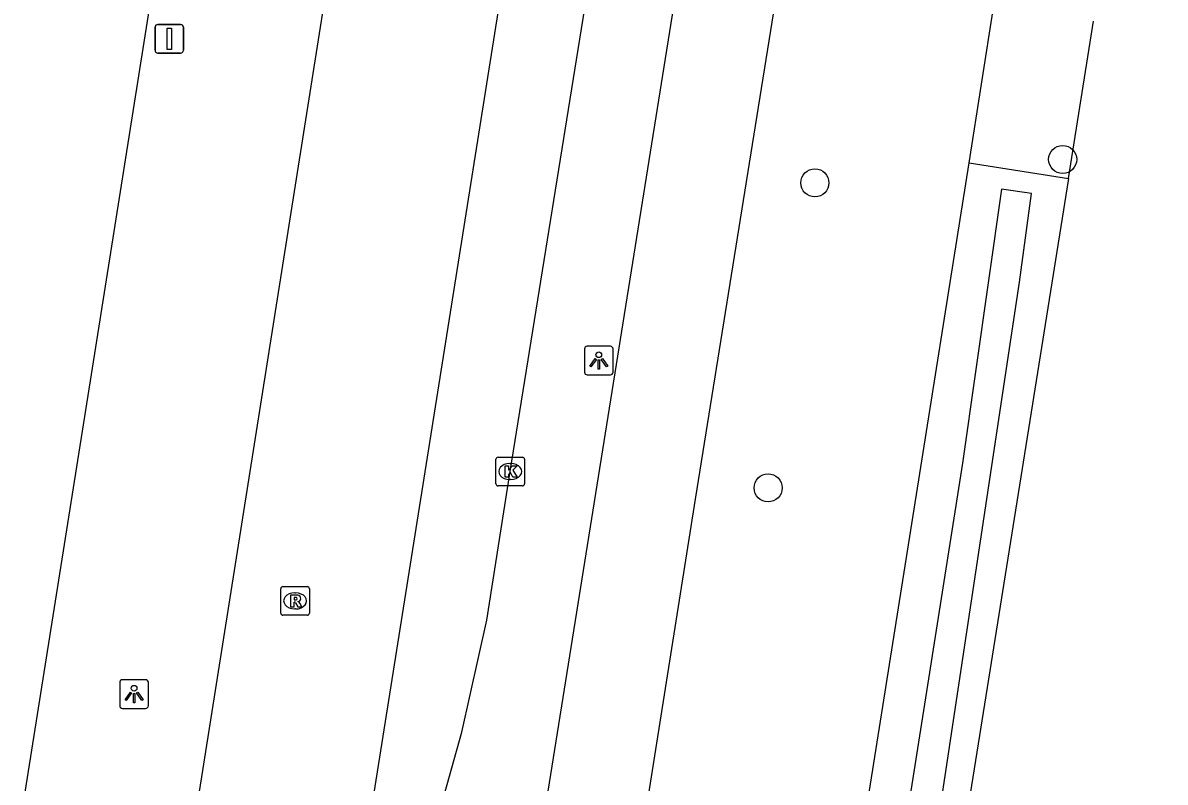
# Model space of a CAD drawing. Extents: x 160203 to 161526, y 379529 to 381797.
# Drawn here: x 160315.52 to 160355.34, y 380337.87 to 380364.33 of the extents above; entities that cross this region are included whole.
import ezdxf

# ---------------------------------------------------------------- set-up
doc = ezdxf.new("R2010")
doc.units = 0
for name, color, linetype in [('IMGEO_Berm_groen', 7, 'Continuous'), ('IMGEO_Boom', 7, 'Continuous'), ('IMGEO_Fietspad_gesloten', 7, 'Continuous'), ('IMGEO_Grasland_agrarisch', 7, 'Continuous'), ('IMGEO_Groenvoorziening', 7, 'Continuous'), ('IMGEO_Kolk', 7, 'Continuous'), ('IMGEO_Lichtpunt', 7, 'Continuous'), ('IMGEO_OVBaan_gesloten', 7, 'Continuous'), ('IMGEO_Rijbaan_regionaal_gesloten', 7, 'Continuous'), ('IMGEO_Rioolput', 7, 'Continuous'), ('IMGEO_Verkeersbordpaal', 7, 'Continuous'), ('IMGEO_Waterloop', 7, 'Continuous')]:
    doc.layers.add(name, color=color, linetype=linetype)

msp = doc.modelspace()

# ---------------------------------------------------------------- linework, layer by layer
at = {"layer": 'IMGEO_Berm_groen'}
for points in [[(160348.502, 380359.458), (160349.372, 380364.94)], [(160334.043, 380268.351), (160340.373, 380308.236), (160348.502, 380359.458)]]:
    msp.add_lwpolyline(points, dxfattribs=at)
at = {"layer": 'IMGEO_Boom'}
for centre in [(160351.767, 380359.573), (160343.13, 380358.756), (160341.5, 380348.124)]:
    msp.add_circle(centre, 0.489, dxfattribs=at)
at = {"layer": 'IMGEO_Fietspad_gesloten'}
for points in [[(160355.339, 380450.611), (160346.029, 380391.769), (160338.96, 380347.733), (160332.907, 380309.531)], [(160339.578, 380373.55), (160329.428, 380310.134)]]:
    msp.add_lwpolyline(points, dxfattribs=at)
at = {"layer": 'IMGEO_Grasland_agrarisch'}
for points in [[(160351.967, 380358.904), (160352.843, 380364.39)], [(160351.967, 380358.904), (160343.777, 380307.646), (160335.794, 380257.683)]]:
    msp.add_lwpolyline(points, dxfattribs=at)
at = {"layer": 'IMGEO_Groenvoorziening'}
msp.add_lwpolyline([(160348.502, 380359.458), (160351.967, 380358.904)], dxfattribs=at)
at = {"layer": 'IMGEO_Kolk'}
for p, q in [((160332.009, 380348.268), (160332.009, 380349.12)), ((160332.084, 380349.194), (160332.936, 380349.194)), ((160333.01, 380349.12), (160333.01, 380348.268)), ((160332.497, 380348.974), (160332.522, 380348.974)), ((160332.52, 380348.414), (160332.495, 380348.414)), ((160332.936, 380348.194), (160332.084, 380348.194))]:
    msp.add_line(p, q, dxfattribs=at)
for points in [[(160332.009, 380348.268), (160332.009, 380349.12)], [(160332.084, 380349.194), (160332.936, 380349.194)], [(160333.01, 380349.12), (160333.01, 380348.268)], [(160332.33, 380348.894), (160332.453, 380348.894), (160332.453, 380348.743), (160332.583, 380348.894), (160332.747, 380348.894), (160332.601, 380348.743), (160332.754, 380348.494), (160332.602, 380348.494), (160332.517, 380348.658), (160332.453, 380348.591), (160332.453, 380348.494), (160332.33, 380348.494), (160332.33, 380348.894)], [(160332.936, 380348.194), (160332.084, 380348.194)]]:
    msp.add_lwpolyline(points, dxfattribs=at)
for centre, start, end in [((160332.086, 380349.118), 91.552, 178.448), ((160332.086, 380349.118), 91.552, 178.448), ((160332.934, 380349.118), 1.552, 88.448), ((160332.934, 380349.118), 1.552, 88.448), ((160332.086, 380348.27), 181.552, 268.448), ((160332.086, 380348.27), 181.552, 268.448), ((160332.934, 380348.27), 271.552, 358.448), ((160332.934, 380348.27), 271.552, 358.448)]:
    msp.add_arc(centre, 0.0765, start, end, dxfattribs=at)
for centre, major_axis, ratio, start_param, end_param in [((160332.496, 380348.694), (-0.387, 0.002), 0.722429, 4.712389, 7.853982), ((160332.521, 380348.694), (-0.39, 0.002), 0.717154, 1.570796, 4.712389)]:
    msp.add_ellipse(centre, major_axis=major_axis, ratio=ratio, start_param=start_param, end_param=end_param, dxfattribs=at)
at = {"layer": 'IMGEO_Lichtpunt'}
for p, q in [((160335.098, 380352.966), (160335.098, 380352.159)), ((160335.098, 380352.966), (160335.098, 380352.159)), ((160336, 380353.061), (160335.192, 380353.061)), ((160336, 380353.061), (160335.192, 380353.061)), ((160336.094, 380352.159), (160336.094, 380352.966)), ((160336.094, 380352.159), (160336.094, 380352.966)), ((160335.192, 380352.065), (160336, 380352.065)), ((160335.192, 380352.065), (160336, 380352.065)), ((160318.899, 380341.341), (160318.899, 380340.534)), ((160318.899, 380341.341), (160318.899, 380340.534)), ((160319.801, 380341.436), (160318.993, 380341.436)), ((160319.801, 380341.436), (160318.993, 380341.436)), ((160319.895, 380340.534), (160319.895, 380341.341)), ((160319.895, 380340.534), (160319.895, 380341.341)), ((160318.993, 380340.44), (160319.801, 380340.44)), ((160318.993, 380340.44), (160319.801, 380340.44))]:
    msp.add_line(p, q, dxfattribs=at)
for points in [[(160335.472, 380352.63), (160335.511, 380352.602), (160335.323, 380352.34), (160335.285, 380352.367), (160335.472, 380352.63)], [(160335.574, 380352.582), (160335.621, 380352.582), (160335.621, 380352.26), (160335.574, 380352.26), (160335.574, 380352.582)], [(160335.684, 380352.602), (160335.722, 380352.629), (160335.909, 380352.367), (160335.87, 380352.339), (160335.684, 380352.602)], [(160319.273, 380341.005), (160319.312, 380340.977), (160319.124, 380340.715), (160319.086, 380340.742), (160319.273, 380341.005)], [(160319.375, 380340.957), (160319.422, 380340.957), (160319.422, 380340.635), (160319.375, 380340.635), (160319.375, 380340.957)], [(160319.485, 380340.977), (160319.523, 380341.004), (160319.71, 380340.742), (160319.671, 380340.714), (160319.485, 380340.977)]]:
    msp.add_lwpolyline(points, dxfattribs=at)
for centre in [(160335.597, 380352.764), (160319.398, 380341.139)]:
    msp.add_circle(centre, 0.0994, dxfattribs=at)
for centre, start, end in [((160335.192, 380352.966), 90, 180), ((160335.192, 380352.966), 90, 180), ((160336, 380352.966), 0, 90), ((160336, 380352.966), 0, 90), ((160335.192, 380352.159), 180, 270), ((160335.192, 380352.159), 180, 270), ((160336, 380352.159), 270, 0), ((160336, 380352.159), 270, 360), ((160318.993, 380341.341), 90, 180), ((160318.993, 380341.341), 90, 180), ((160319.801, 380341.341), 0, 90), ((160319.801, 380341.341), 0, 90), ((160318.993, 380340.534), 180, 270), ((160318.993, 380340.534), 180, 270), ((160319.801, 380340.534), 270, 0), ((160319.801, 380340.534), 270, 360)]:
    msp.add_arc(centre, 0.0946, start, end, dxfattribs=at)
at = {"layer": 'IMGEO_OVBaan_gesloten'}
for points in [[(160324.382, 380316.217), (160336.341, 380391.468)], [(160327.151, 380326.513), (160330.821, 380339.612), (160331.689, 380343.518), (160332.509, 380348.694), (160335.445, 380366.954), (160336.565, 380374.023)]]:
    msp.add_lwpolyline(points, dxfattribs=at)
at = {"layer": 'IMGEO_Rijbaan_regionaal_gesloten'}
for points in [[(160315.52, 380337.005), (160317.914, 380352.077), (160328.155, 380416.671)], [(160328.049, 380377.845), (160323.805, 380351.043), (160319.87, 380326.164)]]:
    msp.add_lwpolyline(points, dxfattribs=at)
at = {"layer": 'IMGEO_Rioolput'}
for p, q in [((160324.511, 380343.758), (160324.511, 380344.61)), ((160324.586, 380344.684), (160325.438, 380344.684)), ((160324.999, 380344.464), (160325.024, 380344.464)), ((160325.512, 380344.61), (160325.512, 380343.758)), ((160325.438, 380343.684), (160324.586, 380343.684)), ((160325.022, 380343.904), (160324.997, 380343.904))]:
    msp.add_line(p, q, dxfattribs=at)
for points in [[(160324.511, 380343.758), (160324.511, 380344.61)], [(160324.586, 380344.684), (160325.438, 380344.684)], [(160325.1, 380344.382), (160324.848, 380344.384), (160324.848, 380343.984)], [(160325.512, 380344.61), (160325.512, 380343.758)], [(160324.848, 380343.984), (160324.972, 380343.984), (160324.972, 380344.146), (160324.983, 380344.146)], [(160325.026, 380344.303), (160324.972, 380344.303), (160324.972, 380344.222)], [(160324.972, 380344.222), (160325.024, 380344.222)], [(160325.03, 380344.117), (160325.101, 380343.984), (160325.241, 380343.984), (160325.176, 380344.11)], [(160325.438, 380343.684), (160324.586, 380343.684)]]:
    msp.add_lwpolyline(points, dxfattribs=at)
for centre, radius, start, end in [((160324.588, 380344.608), 0.0765, 91.552, 178.448), ((160324.588, 380344.608), 0.0765, 91.552, 178.448), ((160325.099, 380344.272), 0.109, 350.3612, 89.416), ((160325.436, 380344.608), 0.0765, 1.552, 88.448), ((160325.436, 380344.608), 0.0765, 1.552, 88.448), ((160324.982, 380344.093), 0.0533, 26.0293, 88.6989), ((160325.008, 380344.411), 0.19, 274.7715, 282.9687), ((160325.032, 380344.207), 0.0964, 77.0061, 93.1865), ((160325.046, 380344.264), 0.0378, 276.6634, 79.6772), ((160325.097, 380344.272), 0.112, 277.5842, 350.9817), ((160325.081, 380344.057), 0.108, 29.5134, 73.7905), ((160324.588, 380343.76), 0.0765, 181.552, 268.448), ((160324.588, 380343.76), 0.0765, 181.552, 268.448), ((160325.436, 380343.76), 0.0765, 271.552, 358.448), ((160325.436, 380343.76), 0.0765, 271.552, 358.448)]:
    msp.add_arc(centre, radius, start, end, dxfattribs=at)
for centre, major_axis, ratio, start_param, end_param in [((160324.998, 380344.184), (-0.387, 0.002), 0.722429, 4.712389, 7.853982), ((160325.023, 380344.184), (-0.39, 0.002), 0.717154, 1.570796, 4.712389)]:
    msp.add_ellipse(centre, major_axis=major_axis, ratio=ratio, start_param=start_param, end_param=end_param, dxfattribs=at)
at = {"layer": 'IMGEO_Verkeersbordpaal'}
for p, q in [((160320.228, 380364.278), (160321.018, 380364.278)), ((160321.018, 380364.278), (160320.228, 380364.278)), ((160320.128, 380363.378), (160320.128, 380364.178)), ((160320.128, 380364.178), (160320.128, 380363.378)), ((160321.118, 380364.178), (160321.118, 380363.378)), ((160321.118, 380363.378), (160321.118, 380364.178)), ((160321.018, 380363.278), (160320.228, 380363.278)), ((160320.228, 380363.278), (160321.018, 380363.278))]:
    msp.add_line(p, q, dxfattribs=at)
msp.add_lwpolyline([(160320.548, 380364.153), (160320.698, 380364.153), (160320.698, 380363.403), (160320.548, 380363.403), (160320.548, 380364.153)], dxfattribs=at)
for centre, start, end in [((160320.228, 380364.178), 90, 180), ((160320.228, 380364.178), 90, 180), ((160321.018, 380364.178), 0, 90), ((160321.018, 380364.178), 360, 90), ((160320.228, 380363.378), 180, 270), ((160320.228, 380363.378), 180, 270), ((160321.018, 380363.378), 270, 0), ((160321.018, 380363.378), 270, 0)]:
    msp.add_arc(centre, 0.1, start, end, dxfattribs=at)
at = {"layer": 'IMGEO_Waterloop'}
msp.add_lwpolyline([(160349.631, 380358.536), (160348.277, 380348.985), (160345.045, 380328.504), (160340.497, 380300.725), (160336.05, 380271.756), (160334.007, 380259.138), (160335.273, 380258.933), (160341.22, 380297.223), (160346.434, 380329.907), (160350.26, 380355.296), (160350.678, 380358.387), (160349.631, 380358.536)], dxfattribs=at)

doc.saveas('drawing.dxf')
